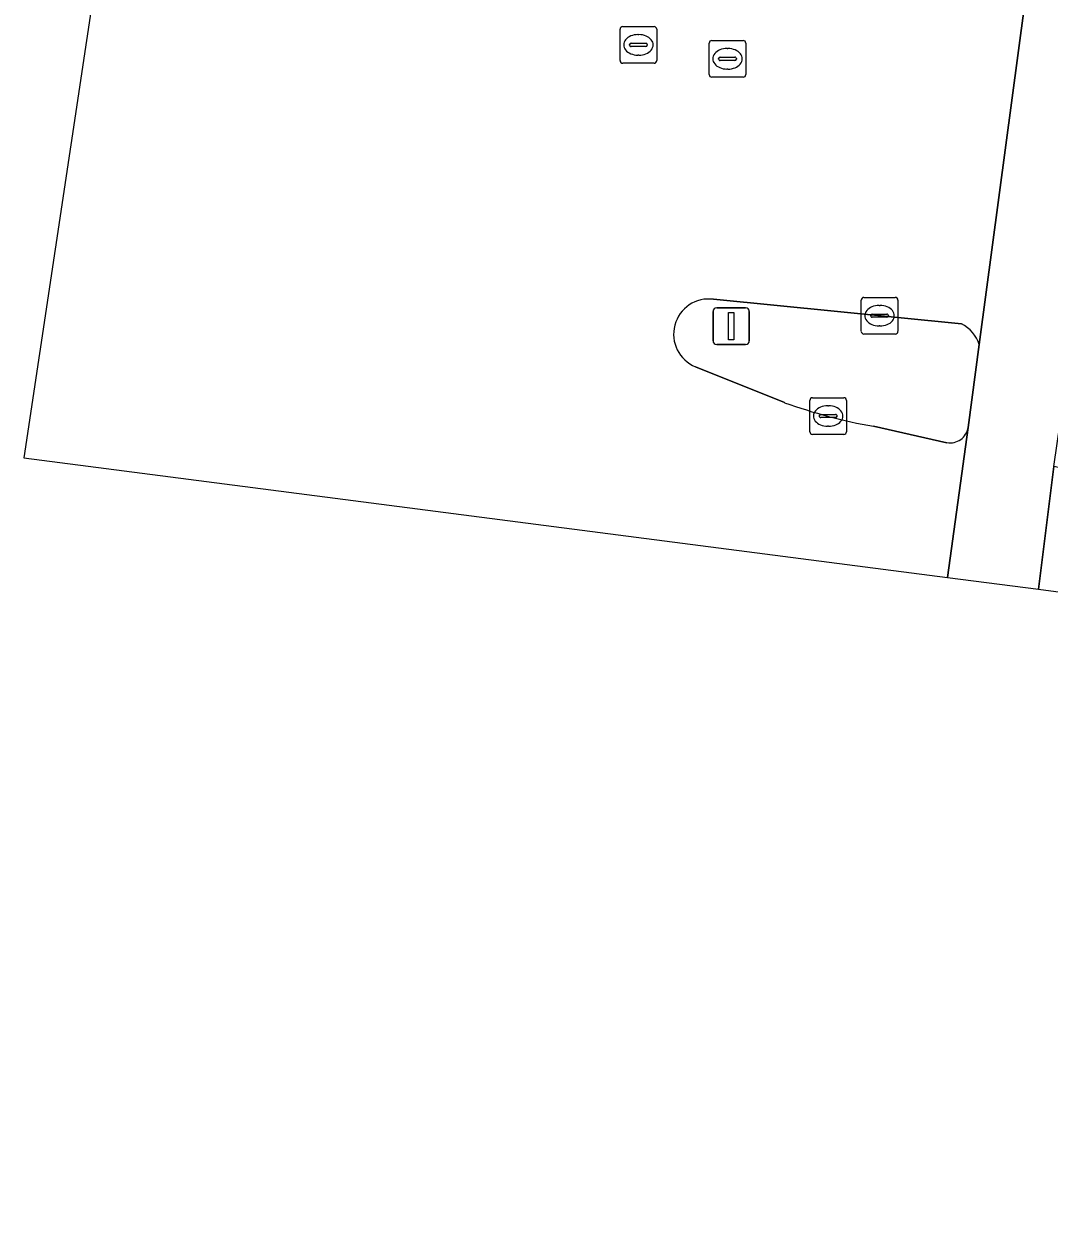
# Model space of a CAD drawing. Extents: x 161692 to 162379, y 380760 to 381678.
# Drawn here: x 161691.74 to 161719.67, y 380811.82 to 380844.5 of the extents above; entities that cross this region are included whole.
import ezdxf

# ---------------------------------------------------------------- set-up
doc = ezdxf.new("R2010")
doc.units = 0
for name, color, linetype in [('IMGEO_Fietspad_gesloten', 7, 'Continuous'), ('IMGEO_Kolk', 7, 'Continuous'), ('IMGEO_Lichtmast', 7, 'Continuous'), ('IMGEO_Rijbaan_lokaal_gesloten', 7, 'Continuous'), ('IMGEO_Rijbaan_regionaal_gesloten', 7, 'Continuous'), ('IMGEO_Rioolput', 7, 'Continuous'), ('IMGEO_Verkeerseiland_gesloten', 7, 'Continuous')]:
    doc.layers.add(name, color=color, linetype=linetype)

msp = doc.modelspace()

# ---------------------------------------------------------------- linework, layer by layer
at = {"layer": 'IMGEO_Fietspad_gesloten'}
for points in [[(161719.542, 380849.086), (161717.769, 380835.762), (161717.467, 380833.503), (161716.903, 380829.415), (161719.379, 380829.094)], [(161719.379, 380829.094), (161719.797, 380832.442), (161720.3, 380835.886), (161721.774, 380846.502), (161722.054, 380848.548)]]:
    msp.add_lwpolyline(points, dxfattribs=at)
at = {"layer": 'IMGEO_Kolk'}
for p, q in [((161714.551, 380836.125), (161714.551, 380836.977)), ((161714.626, 380837.051), (161715.478, 380837.051)), ((161715.039, 380836.831), (161715.064, 380836.831)), ((161715.552, 380836.977), (161715.552, 380836.125)), ((161714.81, 380836.545), (161714.81, 380836.557)), ((161715.248, 380836.508), (161714.85, 380836.508)), ((161714.853, 380836.594), (161715.251, 380836.594)), ((161715.294, 380836.557), (161715.294, 380836.545)), ((161715.062, 380836.271), (161715.037, 380836.271)), ((161715.478, 380836.051), (161714.626, 380836.051)), ((161713.15, 380833.39), (161713.15, 380834.242)), ((161713.225, 380834.316), (161714.077, 380834.316)), ((161714.151, 380834.242), (161714.151, 380833.39)), ((161713.638, 380834.096), (161713.663, 380834.096)), ((161713.409, 380833.81), (161713.409, 380833.822)), ((161713.847, 380833.773), (161713.449, 380833.773)), ((161713.452, 380833.859), (161713.85, 380833.859)), ((161713.893, 380833.822), (161713.893, 380833.81)), ((161714.077, 380833.316), (161713.225, 380833.316)), ((161713.661, 380833.536), (161713.636, 380833.536))]:
    msp.add_line(p, q, dxfattribs=at)
for points in [[(161714.551, 380836.125), (161714.551, 380836.977)], [(161714.626, 380837.051), (161715.478, 380837.051)], [(161715.552, 380836.977), (161715.552, 380836.125)], [(161715.478, 380836.051), (161714.626, 380836.051)], [(161713.15, 380833.39), (161713.15, 380834.242)], [(161713.225, 380834.316), (161714.077, 380834.316)], [(161714.151, 380834.242), (161714.151, 380833.39)], [(161714.077, 380833.316), (161713.225, 380833.316)]]:
    msp.add_lwpolyline(points, dxfattribs=at)
for centre, radius, start, end in [((161714.628, 380836.975), 0.0765, 91.552, 178.448), ((161714.628, 380836.975), 0.0765, 91.552, 178.448), ((161715.476, 380836.975), 0.0765, 1.552, 88.448), ((161715.476, 380836.975), 0.0765, 1.552, 88.448), ((161714.85, 380836.554), 0.0403, 85.8775, 175.7526), ((161714.847, 380836.544), 0.0366, 178.938, 274.7102), ((161715.251, 380836.551), 0.043, 264.8664, 352.4533), ((161715.255, 380836.556), 0.0386, 1.7309, 96.639), ((161714.628, 380836.127), 0.0765, 181.552, 268.448), ((161714.628, 380836.127), 0.0765, 181.552, 268.448), ((161715.476, 380836.127), 0.0765, 271.552, 358.448), ((161715.476, 380836.127), 0.0765, 271.552, 358.448), ((161713.227, 380834.24), 0.0765, 91.552, 178.448), ((161713.227, 380834.24), 0.0765, 91.552, 178.448), ((161714.075, 380834.24), 0.0765, 1.552, 88.448), ((161714.075, 380834.24), 0.0765, 1.552, 88.448), ((161713.449, 380833.819), 0.0403, 85.8775, 175.7526), ((161713.446, 380833.809), 0.0366, 178.938, 274.7102), ((161713.85, 380833.816), 0.043, 264.8664, 352.4533), ((161713.854, 380833.821), 0.0386, 1.7309, 96.639), ((161713.227, 380833.392), 0.0765, 181.552, 268.448), ((161713.227, 380833.392), 0.0765, 181.552, 268.448), ((161714.075, 380833.392), 0.0765, 271.552, 358.448), ((161714.075, 380833.392), 0.0765, 271.552, 358.448)]:
    msp.add_arc(centre, radius, start, end, dxfattribs=at)
for centre, major_axis, ratio, start_param, end_param in [((161715.038, 380836.551), (-0.387, 0.002), 0.722429, 4.712389, 7.853982), ((161715.063, 380836.551), (-0.39, 0.002), 0.717154, 1.570796, 4.712389), ((161713.637, 380833.816), (-0.387, 0.002), 0.722429, 4.712389, 7.853982), ((161713.662, 380833.816), (-0.39, 0.002), 0.717154, 1.570796, 4.712389)]:
    msp.add_ellipse(centre, major_axis=major_axis, ratio=ratio, start_param=start_param, end_param=end_param, dxfattribs=at)
at = {"layer": 'IMGEO_Lichtmast'}
for p, q in [((161710.513, 380835.867), (161710.513, 380836.667)), ((161710.513, 380836.667), (161710.513, 380835.867)), ((161710.613, 380836.767), (161711.403, 380836.767)), ((161711.403, 380836.767), (161710.613, 380836.767)), ((161711.503, 380836.667), (161711.503, 380835.867)), ((161711.503, 380835.867), (161711.503, 380836.667)), ((161711.403, 380835.767), (161710.613, 380835.767)), ((161710.613, 380835.767), (161711.403, 380835.767))]:
    msp.add_line(p, q, dxfattribs=at)
msp.add_lwpolyline([(161710.933, 380836.642), (161711.083, 380836.642), (161711.083, 380835.892), (161710.933, 380835.892), (161710.933, 380836.642)], dxfattribs=at)
for centre, start, end in [((161710.613, 380836.667), 90, 180), ((161710.613, 380836.667), 90, 180), ((161711.403, 380836.667), 0, 90), ((161711.403, 380836.667), 360, 90), ((161710.613, 380835.867), 180, 270), ((161710.613, 380835.867), 180, 270), ((161711.403, 380835.867), 270, 0), ((161711.403, 380835.867), 270, 0)]:
    msp.add_arc(centre, 0.1, start, end, dxfattribs=at)
at = {"layer": 'IMGEO_Rijbaan_lokaal_gesloten'}
msp.add_lwpolyline([(161807.026, 380819.109), (161803.167, 380819.836), (161798.009, 380820.862), (161779.286, 380823.639), (161756.857, 380826.07), (161745.638, 380827.554), (161735.173, 380829.227), (161731.252, 380829.951), (161723.185, 380831.715), (161719.797, 380832.442), (161719.379, 380829.094), (161765.369, 380823.138), (161807.579, 380816.265), (161826.791, 380811.355), (161859.959, 380804.218), (161914.65, 380797.204), (162022.247, 380782.773), (162063.3, 380779.137)], dxfattribs=at)
at = {"layer": 'IMGEO_Rijbaan_regionaal_gesloten'}
for points in [[(161698.421, 380860.951), (161696.033, 380861.31), (161691.737, 380832.674), (161716.903, 380829.415)], [(161717.769, 380835.762), (161719.542, 380849.086)], [(161710.527, 380836.999), (161717.288, 380836.329)], [(161712.463, 380834.181), (161710.039, 380835.159)], [(161716.889, 380833.09), (161714.883, 380833.536)], [(161716.903, 380829.415), (161717.467, 380833.503)]]:
    msp.add_lwpolyline(points, dxfattribs=at)
for centre, radius, start, end in [((161710.398, 380836.048), 0.959, 82.2885, 248.0038), ((161716.828, 380835.451), 0.991, 18.2674, 62.3501), ((161717.45, 380848.028), 14.718, 250.1952, 259.9567), ((161716.974, 380833.582), 0.499, 260.1674, 350.9268)]:
    msp.add_arc(centre, radius, start, end, dxfattribs=at)
at = {"layer": 'IMGEO_Rioolput'}
for p, q in [((161707.98, 380843.507), (161707.98, 380844.359)), ((161708.055, 380844.433), (161708.907, 380844.433)), ((161708.981, 380844.359), (161708.981, 380843.507)), ((161708.468, 380844.213), (161708.493, 380844.213)), ((161710.483, 380844.053), (161711.335, 380844.053)), ((161708.239, 380843.927), (161708.239, 380843.939)), ((161708.677, 380843.89), (161708.279, 380843.89)), ((161708.282, 380843.976), (161708.68, 380843.976)), ((161708.723, 380843.939), (161708.723, 380843.927)), ((161710.408, 380843.127), (161710.408, 380843.979)), ((161710.896, 380843.833), (161710.921, 380843.833)), ((161711.409, 380843.979), (161711.409, 380843.127)), ((161708.907, 380843.433), (161708.055, 380843.433)), ((161708.491, 380843.653), (161708.466, 380843.653)), ((161710.667, 380843.547), (161710.667, 380843.559)), ((161711.105, 380843.51), (161710.707, 380843.51)), ((161710.71, 380843.596), (161711.108, 380843.596)), ((161711.151, 380843.559), (161711.151, 380843.547)), ((161711.335, 380843.053), (161710.483, 380843.053)), ((161710.919, 380843.273), (161710.894, 380843.273))]:
    msp.add_line(p, q, dxfattribs=at)
for points in [[(161707.98, 380843.507), (161707.98, 380844.359)], [(161708.055, 380844.433), (161708.907, 380844.433)], [(161708.981, 380844.359), (161708.981, 380843.507)], [(161710.483, 380844.053), (161711.335, 380844.053)], [(161710.408, 380843.127), (161710.408, 380843.979)], [(161711.409, 380843.979), (161711.409, 380843.127)], [(161708.907, 380843.433), (161708.055, 380843.433)], [(161711.335, 380843.053), (161710.483, 380843.053)]]:
    msp.add_lwpolyline(points, dxfattribs=at)
for centre, radius, start, end in [((161708.057, 380844.357), 0.0765, 91.552, 178.448), ((161708.057, 380844.357), 0.0765, 91.552, 178.448), ((161708.905, 380844.357), 0.0765, 1.552, 88.448), ((161708.905, 380844.357), 0.0765, 1.552, 88.448), ((161710.485, 380843.977), 0.0765, 91.552, 178.448), ((161710.485, 380843.977), 0.0765, 91.552, 178.448), ((161711.333, 380843.977), 0.0765, 1.552, 88.448), ((161711.333, 380843.977), 0.0765, 1.552, 88.448), ((161708.279, 380843.936), 0.0403, 85.8775, 175.7526), ((161708.276, 380843.926), 0.0366, 178.938, 274.7102), ((161708.68, 380843.933), 0.043, 264.8664, 352.4533), ((161708.684, 380843.938), 0.0386, 1.7309, 96.639), ((161708.057, 380843.509), 0.0765, 181.552, 268.448), ((161708.057, 380843.509), 0.0765, 181.552, 268.448), ((161708.905, 380843.509), 0.0765, 271.552, 358.448), ((161708.905, 380843.509), 0.0765, 271.552, 358.448), ((161710.707, 380843.556), 0.0403, 85.8775, 175.7526), ((161710.704, 380843.546), 0.0366, 178.938, 274.7102), ((161711.108, 380843.553), 0.043, 264.8664, 352.4533), ((161711.112, 380843.558), 0.0386, 1.7309, 96.639), ((161710.485, 380843.129), 0.0765, 181.552, 268.448), ((161710.485, 380843.129), 0.0765, 181.552, 268.448), ((161711.333, 380843.129), 0.0765, 271.552, 358.448), ((161711.333, 380843.129), 0.0765, 271.552, 358.448)]:
    msp.add_arc(centre, radius, start, end, dxfattribs=at)
for centre, major_axis, ratio, start_param, end_param in [((161708.467, 380843.933), (-0.387, 0.002), 0.722429, 4.712389, 7.853982), ((161708.492, 380843.933), (-0.39, 0.002), 0.717154, 1.570796, 4.712389), ((161710.895, 380843.553), (-0.387, 0.002), 0.722429, 4.712389, 7.853982), ((161710.92, 380843.553), (-0.39, 0.002), 0.717154, 1.570796, 4.712389)]:
    msp.add_ellipse(centre, major_axis=major_axis, ratio=ratio, start_param=start_param, end_param=end_param, dxfattribs=at)
at = {"layer": 'IMGEO_Verkeerseiland_gesloten'}
for points in [[(161717.288, 380836.329), (161710.527, 380836.999)], [(161717.467, 380833.503), (161717.769, 380835.762)], [(161710.039, 380835.159), (161712.463, 380834.181)], [(161714.883, 380833.536), (161716.889, 380833.09)]]:
    msp.add_lwpolyline(points, dxfattribs=at)
for centre, radius, start, end in [((161710.398, 380836.048), 0.959, 82.2885, 248.0038), ((161716.828, 380835.451), 0.991, 18.2674, 62.3501), ((161717.45, 380848.028), 14.718, 250.1952, 259.9567), ((161716.974, 380833.582), 0.499, 260.1674, 350.9268)]:
    msp.add_arc(centre, radius, start, end, dxfattribs=at)

doc.saveas('drawing.dxf')
